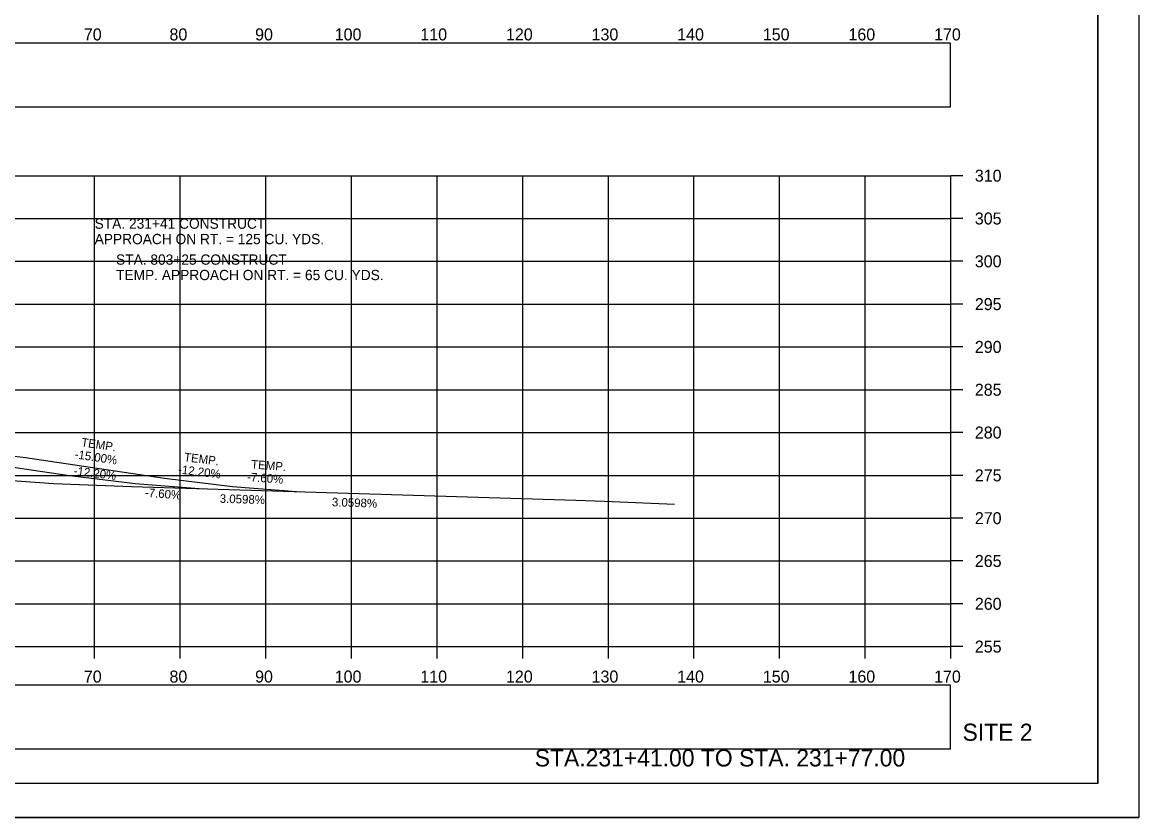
# Model space of a CAD drawing. Extents: x 4667 to 1632277, y -2100 to 724501.
# Drawn here: x 5838.7 to 5969.1, y 809.6 to 902.5 of the extents above; entities that cross this region are included whole.
import ezdxf

# ---------------------------------------------------------------- set-up
doc = ezdxf.new("R2010")
doc.units = 0
for name, color, linetype in [('R_Axis', 7, 'Continuous'), ('R_Axis Annot', 7, 'Continuous'), ('R_Border', 7, 'Continuous'), ('R_Draft', 7, 'Continuous'), ('R_Drive', 7, 'Continuous'), ('R_Exist Surface', 7, 'Continuous'), ('R_Grid', 7, 'Continuous'), ('R_No Plot', 7, 'Continuous'), ('R_Proposed CofA', 7, 'Continuous'), ('R_Water Annot', 7, 'Continuous')]:
    doc.layers.add(name, color=color, linetype=linetype)

msp = doc.modelspace()

# ---------------------------------------------------------------- linework, layer by layer
at = {"layer": 'R_Axis'}
for p, q in [((5947.18, 829.61), (5947.18, 884.61)), ((5948.58, 884.61), (5947.18, 884.61)), ((5948.58, 879.61), (5947.18, 879.61)), ((5948.58, 874.61), (5947.18, 874.61)), ((5948.58, 869.61), (5947.18, 869.61)), ((5948.58, 864.61), (5947.18, 864.61)), ((5948.58, 859.61), (5947.18, 859.61)), ((5948.58, 854.61), (5947.18, 854.61)), ((5948.58, 849.61), (5947.18, 849.61)), ((5948.58, 844.61), (5947.18, 844.61)), ((5948.58, 839.61), (5947.18, 839.61)), ((5948.58, 834.61), (5947.18, 834.61)), ((5667.18, 829.61), (5947.18, 829.61)), ((5847.18, 828.21), (5847.18, 829.61)), ((5857.18, 828.21), (5857.18, 829.61)), ((5867.18, 828.21), (5867.18, 829.61)), ((5877.18, 828.21), (5877.18, 829.61)), ((5887.18, 828.21), (5887.18, 829.61)), ((5897.18, 828.21), (5897.18, 829.61)), ((5907.18, 828.21), (5907.18, 829.61)), ((5917.18, 828.21), (5917.18, 829.61)), ((5927.18, 828.21), (5927.18, 829.61)), ((5937.18, 828.21), (5937.18, 829.61)), ((5947.18, 828.21), (5947.18, 829.61)), ((5948.58, 829.61), (5947.18, 829.61))]:
    msp.add_line(p, q, dxfattribs=at)
at = {"layer": 'R_Border'}
for q in [(5964.36, 1019.07), (5648.18, 813.61)]:
    msp.add_line((5964.36, 813.61), q, dxfattribs=at)
at = {"layer": 'R_Drive'}
for p, q in [((5807.09, 855.16), (5843.99, 849.62)), ((5831.17, 852.6), (5839.12, 851.71)), ((5839.12, 851.71), (5855.34, 849.27)), ((5843.99, 849.62), (5851.93, 848.65)), ((5855.34, 849.27), (5863.29, 848.3)), ((5851.93, 848.65), (5859.91, 848.05)), ((5863.29, 848.3), (5871.26, 847.7))]:
    msp.add_line(p, q, dxfattribs=at)
at = {"layer": 'R_Exist Surface'}
msp.add_lwpolyline([(5822.54, 850.08), (5842.39, 848.66), (5851.49, 848.3), (5903.38, 846.72), (5906.72, 846.59), (5907.62, 846.54), (5914.91, 846.25)], dxfattribs=at)
at = {"layer": 'R_Grid'}
for p, q in [((5667.18, 884.61), (5947.18, 884.61)), ((5847.18, 829.61), (5847.18, 884.61)), ((5857.18, 829.61), (5857.18, 884.61)), ((5867.18, 829.61), (5867.18, 884.61)), ((5877.18, 829.61), (5877.18, 884.61)), ((5887.18, 829.61), (5887.18, 884.61)), ((5897.18, 829.61), (5897.18, 884.61)), ((5907.18, 829.61), (5907.18, 884.61)), ((5917.18, 829.61), (5917.18, 884.61)), ((5927.18, 829.61), (5927.18, 884.61)), ((5937.18, 829.61), (5937.18, 884.61)), ((5947.18, 829.61), (5947.18, 884.61)), ((5667.18, 879.61), (5947.18, 879.61)), ((5667.18, 874.61), (5947.18, 874.61)), ((5667.18, 869.61), (5947.18, 869.61)), ((5667.18, 864.61), (5947.18, 864.61)), ((5667.18, 859.61), (5947.18, 859.61)), ((5667.18, 854.61), (5947.18, 854.61)), ((5667.18, 849.61), (5947.18, 849.61)), ((5667.18, 844.61), (5947.18, 844.61)), ((5667.18, 839.61), (5947.18, 839.61)), ((5667.18, 834.61), (5947.18, 834.61)), ((5667.18, 829.61), (5947.18, 829.61))]:
    msp.add_line(p, q, dxfattribs=at)
at = {"layer": 'R_No Plot'}
msp.add_line((5635.78, 809.63), (5969.12, 809.63), dxfattribs=at)
for points in [[(5635.78, 1022.97), (5969.12, 1022.97), (5969.12, 809.63), (5635.78, 809.63)], [(5882.1, 1019.07), (5901.72, 1019.07), (5901.72, 1009.19), (5917.84, 1009.19), (5941.04, 1009.19), (5941.04, 984.86), (5964.36, 984.86), (5964.36, 813.61), (5648.18, 813.61), (5648.18, 1019.07)]]:
    msp.add_lwpolyline(points, close=True, dxfattribs=at)
at = {"layer": 'R_Proposed CofA'}
for points in [[(5667.23, 892.67), (5947.13, 892.67), (5947.13, 900.09), (5667.23, 900.09)], [(5667.23, 817.67), (5947.13, 817.67), (5947.13, 825.09), (5667.23, 825.09)]]:
    msp.add_lwpolyline(points, close=True, dxfattribs=at)

# ---------------------------------------------------------------- texts
at = {"layer": 'R_Axis Annot'}
for s, p in [('70', (5845.92, 900.41)), ('80', (5855.92, 900.41)), ('90', (5865.92, 900.41)), ('100', (5875.22, 900.41)), ('110', (5885.22, 900.41)), ('120', (5895.22, 900.41)), ('130', (5905.22, 900.41)), ('140', (5915.22, 900.41)), ('150', (5925.22, 900.41)), ('160', (5935.22, 900.41)), ('170', (5945.22, 900.41)), ('310', (5949.98, 883.91)), ('305', (5949.98, 878.91)), ('300', (5949.98, 873.91)), ('295', (5949.98, 868.91)), ('290', (5949.98, 863.91)), ('285', (5949.98, 858.91)), ('280', (5949.98, 853.91)), ('275', (5949.98, 848.91)), ('270', (5949.98, 843.91)), ('265', (5949.98, 838.91)), ('260', (5949.98, 833.91)), ('255', (5949.98, 828.91)), ('70', (5845.92, 825.41)), ('80', (5855.92, 825.41)), ('90', (5865.92, 825.41)), ('100', (5875.22, 825.41)), ('110', (5885.22, 825.41)), ('120', (5895.22, 825.41)), ('130', (5905.22, 825.41)), ('140', (5915.22, 825.41)), ('150', (5925.22, 825.41)), ('160', (5935.22, 825.41)), ('170', (5945.22, 825.41))]:
    msp.add_text(s, height=1.4, dxfattribs=at).set_placement(p)
at = {"layer": 'R_Draft'}
for s, p in [('SITE 2', (5948.55, 818.61)), ('STA.231+41.00 TO STA. 231+77.00', (5898.58, 815.61))]:
    msp.add_text(s, height=2, dxfattribs=at).set_placement(p)
at = {"layer": 'R_Drive'}
for s, rotation, p in [('TEMP.', 351.4692, (5845.56, 853.01)), ('-15.00%', 351.4692, (5844.8, 851.61)), ('TEMP.', 353.0443, (5857.58, 851.27)), ('TEMP.', 355.6539, (5865.43, 850.42)), ('-12.20%', 353.0443, (5844.69, 849.67)), ('-12.20%', 353.0443, (5856.89, 849.84)), ('-7.60%', 355.6539, (5864.95, 848.95)), ('-7.60%', 355.6539, (5853.02, 847.12))]:
    msp.add_text(s, height=1, rotation=rotation, dxfattribs=at).set_placement(p)
at = {"layer": 'R_No Plot'}
for p in [(5861.78, 846.41), (5874.88, 846)]:
    msp.add_text('3.0598%', height=1, rotation=358.2474, dxfattribs=at).set_placement(p)
at = {"layer": 'R_Water Annot'}
for s, p in [('STA. 231+41 CONSTRUCT ', (5847.18, 878.41)), ('APPROACH ON RT. = 125 CU. YDS.', (5847.18, 876.61)), ('STA. 803+25 CONSTRUCT ', (5849.68, 874.21)), ('TEMP. APPROACH ON RT. = 65 CU. YDS.', (5849.68, 872.41))]:
    msp.add_text(s, height=1.2, dxfattribs=at).set_placement(p)

doc.saveas('drawing.dxf')
